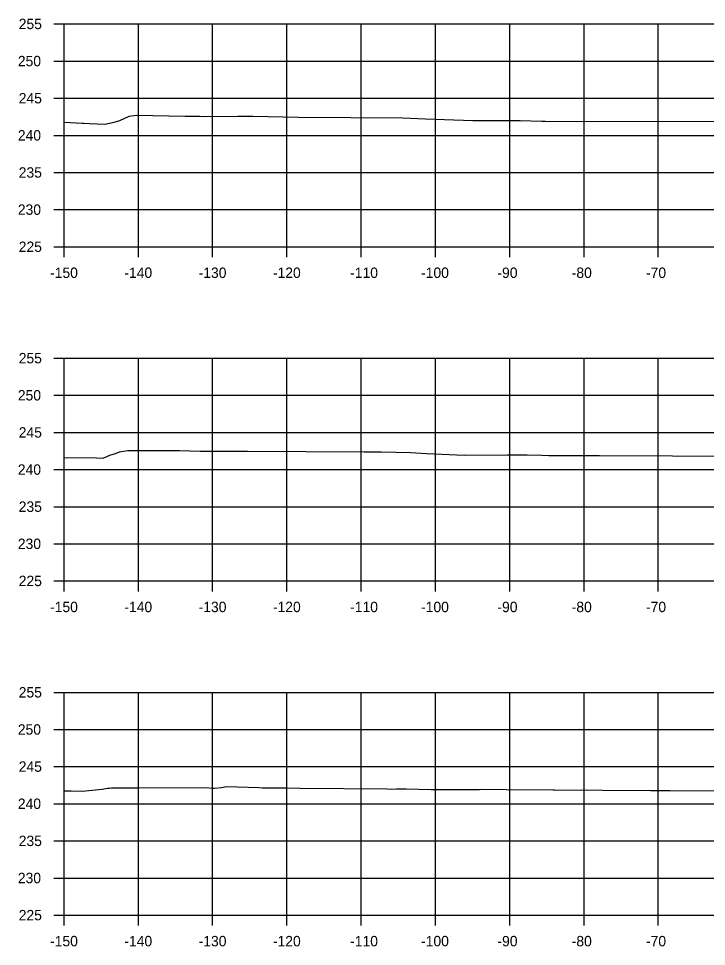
# Model space of a CAD drawing. Extents: x 1369627 to 1374022, y 380035 to 398173.
# Drawn here: x 1372730.1 to 1372822.7, y 384169 to 384294 of the extents above; entities that cross this region are included whole.
import ezdxf

# ---------------------------------------------------------------- set-up
doc = ezdxf.new("R2010")
doc.units = 0
for name, color, linetype in [('R_Axis', 7, 'Continuous'), ('R_Axis Annot', 7, 'Continuous'), ('R_Exist Surface', 7, 'Continuous'), ('R_Grid', 7, 'Continuous')]:
    doc.layers.add(name, color=color, linetype=linetype)

msp = doc.modelspace()

# ---------------------------------------------------------------- linework, layer by layer
at = {"layer": 'R_Axis'}
for p, q in [((1372734.81, 384293.26), (1372736.21, 384293.26)), ((1372736.21, 384263.26), (1372736.21, 384293.26)), ((1372734.81, 384288.26), (1372736.21, 384288.26)), ((1372734.81, 384283.26), (1372736.21, 384283.26)), ((1372734.81, 384278.26), (1372736.21, 384278.26)), ((1372734.81, 384273.26), (1372736.21, 384273.26)), ((1372734.81, 384268.26), (1372736.21, 384268.26)), ((1372734.81, 384263.26), (1372736.21, 384263.26)), ((1372736.21, 384263.26), (1373036.21, 384263.26)), ((1372736.21, 384261.86), (1372736.21, 384263.26)), ((1372746.21, 384261.86), (1372746.21, 384263.26)), ((1372756.21, 384261.86), (1372756.21, 384263.26)), ((1372766.21, 384261.86), (1372766.21, 384263.26)), ((1372776.21, 384261.86), (1372776.21, 384263.26)), ((1372786.21, 384261.86), (1372786.21, 384263.26)), ((1372796.21, 384261.86), (1372796.21, 384263.26)), ((1372806.21, 384261.86), (1372806.21, 384263.26)), ((1372816.21, 384261.86), (1372816.21, 384263.26)), ((1372734.81, 384248.26), (1372736.21, 384248.26)), ((1372736.21, 384218.26), (1372736.21, 384248.26)), ((1372734.81, 384243.26), (1372736.21, 384243.26)), ((1372734.81, 384238.26), (1372736.21, 384238.26)), ((1372734.81, 384233.26), (1372736.21, 384233.26)), ((1372734.81, 384228.26), (1372736.21, 384228.26)), ((1372734.81, 384223.26), (1372736.21, 384223.26)), ((1372734.81, 384218.26), (1372736.21, 384218.26)), ((1372736.21, 384218.26), (1373036.21, 384218.26)), ((1372736.21, 384216.86), (1372736.21, 384218.26)), ((1372746.21, 384216.86), (1372746.21, 384218.26)), ((1372756.21, 384216.86), (1372756.21, 384218.26)), ((1372766.21, 384216.86), (1372766.21, 384218.26)), ((1372776.21, 384216.86), (1372776.21, 384218.26)), ((1372786.21, 384216.86), (1372786.21, 384218.26)), ((1372796.21, 384216.86), (1372796.21, 384218.26)), ((1372806.21, 384216.86), (1372806.21, 384218.26)), ((1372816.21, 384216.86), (1372816.21, 384218.26)), ((1372734.81, 384203.26), (1372736.21, 384203.26)), ((1372736.21, 384173.26), (1372736.21, 384203.26)), ((1372734.81, 384198.26), (1372736.21, 384198.26)), ((1372734.81, 384193.26), (1372736.21, 384193.26)), ((1372734.81, 384188.26), (1372736.21, 384188.26)), ((1372734.81, 384183.26), (1372736.21, 384183.26)), ((1372734.81, 384178.26), (1372736.21, 384178.26)), ((1372734.81, 384173.26), (1372736.21, 384173.26)), ((1372736.21, 384173.26), (1373036.21, 384173.26)), ((1372736.21, 384171.86), (1372736.21, 384173.26)), ((1372746.21, 384171.86), (1372746.21, 384173.26)), ((1372756.21, 384171.86), (1372756.21, 384173.26)), ((1372766.21, 384171.86), (1372766.21, 384173.26)), ((1372776.21, 384171.86), (1372776.21, 384173.26)), ((1372786.21, 384171.86), (1372786.21, 384173.26)), ((1372796.21, 384171.86), (1372796.21, 384173.26)), ((1372806.21, 384171.86), (1372806.21, 384173.26)), ((1372816.21, 384171.86), (1372816.21, 384173.26))]:
    msp.add_line(p, q, dxfattribs=at)
at = {"layer": 'R_Exist Surface'}
for points in [[(1372736.21, 384280.05), (1372738.64, 384279.9), (1372738.81, 384279.88), (1372739.65, 384279.85), (1372741.68, 384279.75), (1372742.95, 384280.02), (1372743.72, 384280.25), (1372744.97, 384280.82), (1372745.95, 384280.97), (1372752.51, 384280.85), (1372753.06, 384280.84), (1372753.92, 384280.83), (1372754.49, 384280.82), (1372754.96, 384280.81), (1372759.58, 384280.82), (1372761.6, 384280.82), (1372767.75, 384280.72), (1372781.81, 384280.6), (1372784.86, 384280.48), (1372791.24, 384280.25), (1372797.62, 384280.26), (1372800.51, 384280.18), (1372800.65, 384280.17), (1372800.8, 384280.17), (1372800.96, 384280.16), (1372807.97, 384280.14), (1372834.43, 384280.17)], [(1372736.21, 384234.88), (1372740.59, 384234.84), (1372741.48, 384234.79), (1372742.36, 384235.18), (1372743.15, 384235.41), (1372743.68, 384235.65), (1372744.79, 384235.82), (1372751.76, 384235.81), (1372754.51, 384235.75), (1372757.33, 384235.75), (1372757.53, 384235.74), (1372757.56, 384235.74), (1372757.63, 384235.75), (1372757.66, 384235.74), (1372757.72, 384235.73), (1372757.91, 384235.73), (1372758, 384235.73), (1372760.91, 384235.73), (1372776.6, 384235.65), (1372777.88, 384235.65), (1372778.89, 384235.64), (1372780.85, 384235.62), (1372782.84, 384235.54), (1372785, 384235.44), (1372790.12, 384235.2), (1372795.86, 384235.24), (1372798.55, 384235.25), (1372800.55, 384235.18), (1372801.46, 384235.15), (1372808.3, 384235.13), (1372827.97, 384235.08)], [(1372736.21, 384189.98), (1372737.18, 384189.98), (1372738.64, 384189.95), (1372741.35, 384190.2), (1372742.06, 384190.34), (1372742.31, 384190.36), (1372742.57, 384190.39), (1372746.14, 384190.39), (1372755.28, 384190.45), (1372756.25, 384190.35), (1372756.47, 384190.36), (1372757.39, 384190.46), (1372758.06, 384190.57), (1372762.42, 384190.44), (1372762.89, 384190.4), (1372763.33, 384190.42), (1372766.05, 384190.38), (1372767.99, 384190.34), (1372779.69, 384190.26), (1372780.31, 384190.24), (1372780.94, 384190.26), (1372782.25, 384190.25), (1372785.64, 384190.16), (1372792.12, 384190.19), (1372792.41, 384190.2), (1372795.76, 384190.19), (1372802.04, 384190.14), (1372802.25, 384190.13), (1372815.15, 384190.06), (1372817.76, 384190.05), (1372828.99, 384189.99)]]:
    msp.add_lwpolyline(points, dxfattribs=at)
at = {"layer": 'R_Grid'}
for p, q in [((1372736.21, 384293.26), (1373036.21, 384293.26)), ((1372736.21, 384263.26), (1372736.21, 384293.26)), ((1372746.21, 384263.26), (1372746.21, 384293.26)), ((1372756.21, 384263.26), (1372756.21, 384293.26)), ((1372766.21, 384263.26), (1372766.21, 384293.26)), ((1372776.21, 384263.26), (1372776.21, 384293.26)), ((1372786.21, 384263.26), (1372786.21, 384293.26)), ((1372796.21, 384263.26), (1372796.21, 384293.26)), ((1372806.21, 384263.26), (1372806.21, 384293.26)), ((1372816.21, 384263.26), (1372816.21, 384293.26)), ((1372736.21, 384288.26), (1373036.21, 384288.26)), ((1372736.21, 384283.26), (1373036.21, 384283.26)), ((1372736.21, 384278.26), (1373036.21, 384278.26)), ((1372736.21, 384273.26), (1373036.21, 384273.26)), ((1372736.21, 384268.26), (1373036.21, 384268.26)), ((1372736.21, 384263.26), (1373036.21, 384263.26)), ((1372736.21, 384248.26), (1373036.21, 384248.26)), ((1372736.21, 384218.26), (1372736.21, 384248.26)), ((1372746.21, 384218.26), (1372746.21, 384248.26)), ((1372756.21, 384218.26), (1372756.21, 384248.26)), ((1372766.21, 384218.26), (1372766.21, 384248.26)), ((1372776.21, 384218.26), (1372776.21, 384248.26)), ((1372786.21, 384218.26), (1372786.21, 384248.26)), ((1372796.21, 384218.26), (1372796.21, 384248.26)), ((1372806.21, 384218.26), (1372806.21, 384248.26)), ((1372816.21, 384218.26), (1372816.21, 384248.26)), ((1372736.21, 384243.26), (1373036.21, 384243.26)), ((1372736.21, 384238.26), (1373036.21, 384238.26)), ((1372736.21, 384233.26), (1373036.21, 384233.26)), ((1372736.21, 384228.26), (1373036.21, 384228.26)), ((1372736.21, 384223.26), (1373036.21, 384223.26)), ((1372736.21, 384218.26), (1373036.21, 384218.26)), ((1372736.21, 384203.26), (1373036.21, 384203.26)), ((1372736.21, 384173.26), (1372736.21, 384203.26)), ((1372746.21, 384173.26), (1372746.21, 384203.26)), ((1372756.21, 384173.26), (1372756.21, 384203.26)), ((1372766.21, 384173.26), (1372766.21, 384203.26)), ((1372776.21, 384173.26), (1372776.21, 384203.26)), ((1372786.21, 384173.26), (1372786.21, 384203.26)), ((1372796.21, 384173.26), (1372796.21, 384203.26)), ((1372806.21, 384173.26), (1372806.21, 384203.26)), ((1372816.21, 384173.26), (1372816.21, 384203.26)), ((1372736.21, 384198.26), (1373036.21, 384198.26)), ((1372736.21, 384193.26), (1373036.21, 384193.26)), ((1372736.21, 384188.26), (1373036.21, 384188.26)), ((1372736.21, 384183.26), (1373036.21, 384183.26)), ((1372736.21, 384178.26), (1373036.21, 384178.26)), ((1372736.21, 384173.26), (1373036.21, 384173.26))]:
    msp.add_line(p, q, dxfattribs=at)

# ---------------------------------------------------------------- texts
at = {"layer": 'R_Axis Annot'}
for s, p in [('255', (1372730.1, 384292.56)), ('250', (1372729.98, 384287.56)), ('245', (1372730.1, 384282.56)), ('240', (1372729.98, 384277.56)), ('235', (1372730.1, 384272.56)), ('230', (1372729.98, 384267.56)), ('225', (1372730.1, 384262.56)), ('-150', (1372734.32, 384259.06)), ('-140', (1372744.32, 384259.06)), ('-130', (1372754.32, 384259.06)), ('-120', (1372764.32, 384259.06)), ('-110', (1372774.72, 384259.06)), ('-100', (1372784.27, 384259.06)), ('-90', (1372794.55, 384259.06)), ('-80', (1372804.55, 384259.06)), ('-70', (1372814.55, 384259.06)), ('255', (1372730.1, 384247.56)), ('250', (1372729.98, 384242.56)), ('245', (1372730.1, 384237.56)), ('240', (1372729.98, 384232.56)), ('235', (1372730.1, 384227.56)), ('230', (1372729.98, 384222.56)), ('225', (1372730.1, 384217.56)), ('-150', (1372734.32, 384214.06)), ('-140', (1372744.32, 384214.06)), ('-130', (1372754.32, 384214.06)), ('-120', (1372764.32, 384214.06)), ('-110', (1372774.72, 384214.06)), ('-100', (1372784.27, 384214.06)), ('-90', (1372794.55, 384214.06)), ('-80', (1372804.55, 384214.06)), ('-70', (1372814.55, 384214.06)), ('255', (1372730.1, 384202.56)), ('250', (1372729.98, 384197.56)), ('245', (1372730.1, 384192.56)), ('240', (1372729.98, 384187.56)), ('235', (1372730.1, 384182.56)), ('230', (1372729.98, 384177.56)), ('225', (1372730.1, 384172.56)), ('-150', (1372734.32, 384169.06)), ('-140', (1372744.32, 384169.06)), ('-130', (1372754.32, 384169.06)), ('-120', (1372764.32, 384169.06)), ('-110', (1372774.72, 384169.06)), ('-100', (1372784.27, 384169.06)), ('-90', (1372794.55, 384169.06)), ('-80', (1372804.55, 384169.06)), ('-70', (1372814.55, 384169.06))]:
    msp.add_text(s, height=1.4, dxfattribs=at).set_placement(p)

doc.saveas('drawing.dxf')
